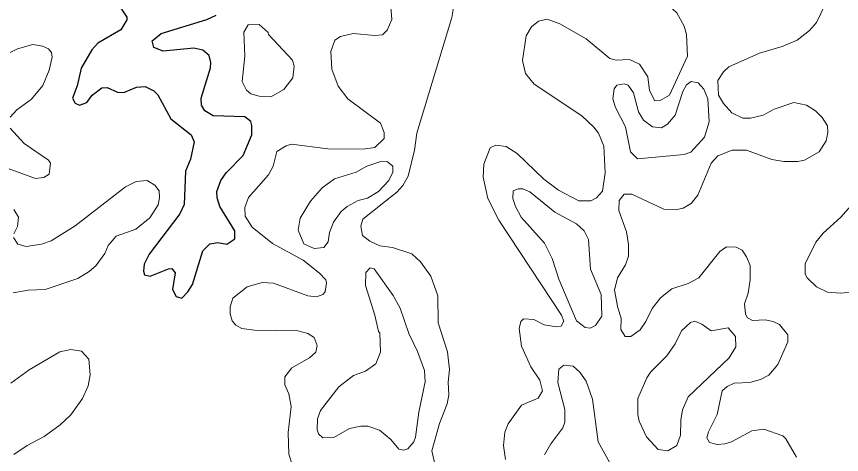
# Model space of a CAD drawing. Extents: x 763.2 to 816.8, y 7896.5 to 7952.7.
# Drawn here: x 801.261 to 805.023, y 7933.574 to 7935.574 of the extents above; entities that cross this region are included whole.
import ezdxf

# ---------------------------------------------------------------- set-up
doc = ezdxf.new("R2010")
doc.units = 0
doc.header["$LTSCALE"] = 0.064
doc.layers.add('1', color=7, linetype='Continuous', lineweight=25)
doc.layers.add('2', color=7, linetype='Continuous', lineweight=13)

msp = doc.modelspace()

# ---------------------------------------------------------------- linework, layer by layer
at = {"layer": '1'}
msp.add_lwpolyline([(801.7176, 7935.6395), (801.7639, 7935.5717), (801.7639, 7935.5585), (801.7368, 7935.5141), (801.6321, 7935.453), (801.6047, 7935.4224), (801.5562, 7935.3383), (801.5374, 7935.258), (801.5168, 7935.201), (801.5276, 7935.1789), (801.5484, 7935.1688), (801.5819, 7935.1818), (801.6058, 7935.2148), (801.6496, 7935.2484), (801.6745, 7935.2497), (801.7214, 7935.2281), (801.7507, 7935.2277), (801.8082, 7935.2518), (801.8474, 7935.2549), (801.8866, 7935.2352), (801.9056, 7935.216), (801.9652, 7935.1076), (802.0568, 7935.0339), (802.0714, 7935.0014), (802.0539, 7934.9227), (802.0309, 7934.8683), (802.0254, 7934.7157), (802.0056, 7934.6731), (801.8665, 7934.4896), (801.8436, 7934.4428), (801.8404, 7934.4115), (801.8451, 7934.3947), (801.8709, 7934.3879), (801.9536, 7934.4219), (801.9697, 7934.4233), (801.9843, 7934.4031), (801.9722, 7934.328), (801.9883, 7934.296), (802.0143, 7934.288), (802.0426, 7934.3162), (802.0632, 7934.3509), (802.1103, 7934.5047), (802.1428, 7934.5354), (802.1786, 7934.5419), (802.2207, 7934.5342), (802.2571, 7934.5583), (802.2571, 7934.5953), (802.1883, 7934.7073), (802.1753, 7934.7467), (802.1752, 7934.7744), (802.1923, 7934.8255), (802.2168, 7934.8602), (802.294, 7934.939), (802.3344, 7935.0345), (802.3348, 7935.0772), (802.3291, 7935.0948), (802.3018, 7935.1154), (802.158, 7935.1207), (802.1203, 7935.1435), (802.1052, 7935.1694), (802.1032, 7935.202), (802.1453, 7935.3392), (802.1473, 7935.3641), (802.139, 7935.3966), (802.1105, 7935.4199), (802.0702, 7935.4295), (801.9299, 7935.4152), (801.8869, 7935.4328), (801.8802, 7935.463), (801.9199, 7935.4972), (802.1294, 7935.5612), (802.1714, 7935.5805)], dxfattribs=at)
at = {"layer": '2'}
for points in [[(803.0859, 7935.0418), (803.2467, 7935.5704), (803.2698, 7935.7084), (803.27, 7935.7697), (803.2797, 7935.8478), (803.2765, 7936.0114)], [(803.9, 7935.7429), (804.0766, 7935.7037), (804.1725, 7935.6685), (804.2165, 7935.6433), (804.2728, 7935.5917), (804.3058, 7935.5302)], [(802.964, 7935.6736), (802.9723, 7935.5603), (802.9515, 7935.5126), (802.93, 7935.4905), (802.8946, 7935.4873), (802.7966, 7935.4969), (802.7388, 7935.4827), (802.7123, 7935.4661), (802.695, 7935.4139), (802.6983, 7935.3337), (802.7276, 7935.2556), (802.7713, 7935.1976), (802.9211, 7935.0876), (802.9378, 7935.0451), (802.9369, 7935.0171), (802.895, 7934.9759), (802.8408, 7934.9679), (802.6802, 7934.9696), (802.5147, 7934.9908), (802.4909, 7934.9842), (802.4481, 7934.9572), (802.4315, 7934.8907), (802.4104, 7934.8513), (802.3192, 7934.7471), (802.3021, 7934.7023), (802.3039, 7934.6632), (802.335, 7934.6129), (802.4279, 7934.5376), (802.5687, 7934.4613), (802.6426, 7934.402), (802.6711, 7934.3717), (802.6749, 7934.3573), (802.6682, 7934.3173), (802.6574, 7934.305), (802.6283, 7934.2942), (802.5895, 7934.2991), (802.4325, 7934.3563), (802.3815, 7934.3597), (802.3135, 7934.3399), (802.2479, 7934.2874), (802.2346, 7934.249), (802.2346, 7934.2164), (802.2449, 7934.1843), (802.261, 7934.1648), (802.2886, 7934.1492), (802.3464, 7934.1413), (802.5435, 7934.1395), (802.5901, 7934.126), (802.6185, 7934.1084), (802.6321, 7934.0722), (802.6253, 7934.0412), (802.5971, 7934.016), (802.5165, 7933.9696), (802.4846, 7933.9284), (802.4845, 7933.8916), (802.5028, 7933.8506), (802.5139, 7933.7935), (802.4992, 7933.6745), (802.5026, 7933.5752), (802.5189, 7933.5239)], [(804.0522, 7934.4804), (804.0521, 7934.533), (804.0422, 7934.5915), (804.0082, 7934.6887), (804.0097, 7934.7339), (804.0324, 7934.7635), (804.0671, 7934.7625), (804.2126, 7934.6952), (804.2658, 7934.6918), (804.3019, 7934.699), (804.3375, 7934.7209), (804.3676, 7934.7585), (804.4286, 7934.9038), (804.4593, 7934.9377), (804.5255, 7934.9644), (804.5906, 7934.9645), (804.7062, 7934.922), (804.7604, 7934.9123), (804.8246, 7934.912), (804.8552, 7934.9184), (804.9214, 7934.9564), (804.9532, 7935.007), (804.9609, 7935.0445), (804.9593, 7935.0751), (804.9351, 7935.1136), (804.9051, 7935.1437), (804.864, 7935.1699), (804.8057, 7935.1813), (804.7167, 7935.1504), (804.6662, 7935.1239), (804.6091, 7935.1096), (804.5728, 7935.1096), (804.524, 7935.1339), (804.4846, 7935.1771), (804.4618, 7935.2151), (804.4587, 7935.2814), (804.4846, 7935.321), (804.5099, 7935.3443), (804.6498, 7935.4063), (804.7533, 7935.438), (804.8219, 7935.4663), (804.8772, 7935.5103), (804.9098, 7935.5464), (804.9492, 7935.6296)], [(804.3058, 7935.5302), (804.3168, 7935.4914), (804.3214, 7935.3931), (804.2388, 7935.2144), (804.1969, 7935.19), (804.1719, 7935.1886), (804.1474, 7935.2364), (804.1407, 7935.298), (804.1021, 7935.3563), (804.0562, 7935.3784), (803.9964, 7935.3755), (803.9661, 7935.3825), (803.8589, 7935.472), (803.7386, 7935.5404), (803.6803, 7935.5627), (803.6408, 7935.5525), (803.6095, 7935.5277), (803.585, 7935.4865), (803.5692, 7935.3729), (803.5824, 7935.3136), (803.6218, 7935.2659), (803.8385, 7935.1207), (803.8946, 7935.0696), (803.9157, 7935.041), (803.9397, 7934.9817), (803.9452, 7934.8604), (803.9337, 7934.7763), (803.9064, 7934.7466), (803.8806, 7934.7328), (803.8256, 7934.7325), (803.7322, 7934.7812), (803.666, 7934.8321), (803.5439, 7934.9484), (803.494, 7934.9806), (803.4475, 7934.9873), (803.4217, 7934.9745), (803.3915, 7934.8998), (803.3884, 7934.8407), (803.4111, 7934.7434), (803.4609, 7934.6435), (803.7464, 7934.2103), (803.7563, 7934.1828), (803.7453, 7934.1601), (803.725, 7934.1577), (803.6666, 7934.1669), (803.6199, 7934.1904), (803.5732, 7934.1936), (803.5609, 7934.1809), (803.5528, 7934.1488), (803.5635, 7934.0688), (803.6065, 7933.9743), (803.6481, 7933.9138), (803.6594, 7933.8647), (803.6403, 7933.8317), (803.5647, 7933.7993), (803.5034, 7933.7139), (803.4877, 7933.6768), (803.4821, 7933.616), (803.4906, 7933.5517)], [(801.2322, 7935.115), (801.2616, 7935.1484), (801.3285, 7935.1962), (801.3815, 7935.2588), (801.4097, 7935.3285), (801.4228, 7935.3891), (801.4201, 7935.4105), (801.4061, 7935.4262), (801.38, 7935.4394), (801.3347, 7935.446), (801.2656, 7935.4266), (801.232, 7935.4099)], [(801.223, 7934.8795), (801.3478, 7934.8348), (801.3859, 7934.8395), (801.4104, 7934.8549), (801.4161, 7934.9042), (801.4069, 7934.9188), (801.2963, 7934.9941), (801.2322, 7935.0639)], [(803.1712, 7933.5174), (803.1552, 7933.5912), (803.1906, 7933.7158), (803.2255, 7933.806), (803.2321, 7933.8461), (803.2289, 7933.9052), (803.2354, 7933.963), (803.227, 7934.0433), (803.1836, 7934.1757), (803.1827, 7934.2983), (803.1511, 7934.3883), (803.1034, 7934.454), (803.0633, 7934.4907), (802.9758, 7934.5188), (802.9181, 7934.5268), (802.872, 7934.5476), (802.8395, 7934.5743), (802.8315, 7934.6164), (802.8398, 7934.6492), (802.9949, 7934.7717), (803.0225, 7934.8024), (803.0466, 7934.8453), (803.0763, 7934.9643), (803.0859, 7935.0418)], [(801.2459, 7934.3122), (801.3142, 7934.3251), (801.3919, 7934.3271), (801.5399, 7934.3782), (801.5924, 7934.4099), (801.6222, 7934.436), (801.6639, 7934.4915), (801.6787, 7934.5287), (801.7157, 7934.5706), (801.8045, 7934.6035), (801.8692, 7934.6552), (801.9063, 7934.7145), (801.9135, 7934.7458), (801.911, 7934.7778), (801.891, 7934.8034), (801.856, 7934.8246), (801.8069, 7934.8201), (801.7581, 7934.7969), (801.5279, 7934.6185), (801.4194, 7934.5505), (801.3749, 7934.5345), (801.3053, 7934.5243), (801.2663, 7934.5346), (801.2474, 7934.5646)], [(805.0783, 7934.7235), (805.0206, 7934.6577), (804.9396, 7934.5849), (804.906, 7934.5435), (804.8577, 7934.4443), (804.8575, 7934.397), (804.8662, 7934.3805), (804.9087, 7934.3394), (804.9598, 7934.3159), (805.0196, 7934.3104), (805.0866, 7934.3174)], [(801.2488, 7934.5812), (801.265, 7934.6153), (801.2699, 7934.6572), (801.2483, 7934.6932)], [(804.8183, 7933.5621), (804.7698, 7933.6454), (804.7554, 7933.6595), (804.6685, 7933.6893), (804.6144, 7933.6826), (804.5216, 7933.6315), (804.4907, 7933.6221), (804.4559, 7933.6204), (804.4214, 7933.6291), (804.4094, 7933.6497), (804.4169, 7933.6772), (804.4565, 7933.7566), (804.4799, 7933.8648), (804.5026, 7933.8849), (804.5341, 7933.9006), (804.6059, 7933.9033), (804.6543, 7933.9164), (804.6922, 7933.937), (804.7328, 7933.9853), (804.7785, 7934.0887), (804.7782, 7934.1202), (804.741, 7934.1671), (804.7122, 7934.1808), (804.6748, 7934.1886), (804.6178, 7934.1858), (804.5946, 7934.1976), (804.5853, 7934.2157), (804.5815, 7934.2623), (804.5975, 7934.3107), (804.6076, 7934.372), (804.6065, 7934.4366), (804.5909, 7934.4771), (804.5699, 7934.5074), (804.5438, 7934.5216), (804.4995, 7934.5222), (804.4689, 7934.5016), (804.3726, 7934.3813), (804.3237, 7934.3543), (804.2494, 7934.3301), (804.1985, 7934.2889), (804.1599, 7934.241), (804.1313, 7934.1813), (804.1048, 7934.143), (804.0628, 7934.1137), (804.0365, 7934.1135), (804.0163, 7934.1446), (804.0191, 7934.1964)], [(804.0191, 7934.1964), (804.003, 7934.2432), (803.9882, 7934.3253), (804.0011, 7934.3804), (804.0386, 7934.4398), (804.0522, 7934.4804)], [(801.249, 7933.5742), (801.3087, 7933.6149), (801.3871, 7933.6568), (801.4593, 7933.7094), (801.5081, 7933.7551), (801.5625, 7933.8298), (801.5869, 7933.8882), (801.597, 7933.9381), (801.5914, 7934.0102), (801.5572, 7934.0459), (801.5088, 7934.0541), (801.4589, 7934.0426), (801.3191, 7933.9602), (801.2342, 7933.8992)], [(803.6691, 7933.572), (803.6979, 7933.623), (803.7523, 7933.6957), (803.7614, 7933.722), (803.7611, 7933.7803), (803.7301, 7933.903), (803.7347, 7933.9637), (803.7574, 7933.9816), (803.7997, 7933.9772), (803.8297, 7933.9494), (803.8595, 7933.9084), (803.8881, 7933.8275), (803.9142, 7933.6318), (803.9668, 7933.5364)]]:
    msp.add_lwpolyline(points, dxfattribs=at)
for points in [[(802.4097, 7935.4926), (802.408, 7935.5007), (802.3668, 7935.5373), (802.317, 7935.5362), (802.2973, 7935.5029), (802.3019, 7935.3935), (802.2905, 7935.2767), (802.3102, 7935.238), (802.3299, 7935.2212), (802.3668, 7935.211), (802.4205, 7935.2079), (802.4794, 7935.2409), (802.5204, 7935.2939), (802.5271, 7935.3468), (802.5199, 7935.3742)], [(804.3988, 7935.0237), (804.4203, 7935.0937), (804.4133, 7935.1978), (804.3956, 7935.2423), (804.3702, 7935.2709), (804.3372, 7935.2767), (804.3169, 7935.262), (804.3002, 7935.2318), (804.2642, 7935.1241), (804.2304, 7935.0819), (804.2019, 7935.0665), (804.1608, 7935.0699), (804.1204, 7935.1009), (804.0978, 7935.1385), (804.075, 7935.2259), (804.0501, 7935.26), (804.0328, 7935.267), (803.9985, 7935.2602), (803.9871, 7935.2442), (803.9802, 7935.199), (803.9921, 7935.1588), (804.0388, 7935.0697), (804.0617, 7934.9563), (804.0925, 7934.9237), (804.3063, 7934.9444), (804.3369, 7934.9544)], [(802.7413, 7934.6833), (802.7688, 7934.7064), (802.8193, 7934.7341), (802.8617, 7934.7442), (802.9121, 7934.7745), (802.9589, 7934.8256), (802.9771, 7934.8637), (802.9771, 7934.8903), (802.9535, 7934.9102), (802.9227, 7934.9117), (802.8585, 7934.8903), (802.8104, 7934.863), (802.7118, 7934.8333), (802.6546, 7934.7912), (802.6019, 7934.7316), (802.5546, 7934.6527), (802.5452, 7934.5991), (802.5716, 7934.5359), (802.6187, 7934.5144), (802.663, 7934.5195), (802.6815, 7934.5448), (802.6882, 7934.5882), (802.7061, 7934.6346)], [(803.5629, 7934.6583), (803.5364, 7934.7067), (803.5248, 7934.7427), (803.5265, 7934.7781), (803.55, 7934.787), (803.5697, 7934.7868), (803.6013, 7934.7742), (803.7164, 7934.6807), (803.8149, 7934.628), (803.8492, 7934.5953), (803.8695, 7934.5558), (803.8784, 7934.4203), (803.9271, 7934.3055), (803.9306, 7934.2064), (803.9008, 7934.1629), (803.8771, 7934.1511), (803.8545, 7934.1545), (803.815, 7934.1851), (803.7343, 7934.3755), (803.7041, 7934.4693), (803.6692, 7934.5389)], [(802.8954, 7934.2106), (802.8532, 7934.3459), (802.854, 7934.4046), (802.8742, 7934.4272), (802.8924, 7934.4217), (802.979, 7934.3006), (803.0104, 7934.2425), (803.0505, 7934.126), (803.09, 7934.0438), (803.1219, 7933.9571), (803.1253, 7933.9058), (803.0961, 7933.7676), (803.0812, 7933.6529), (803.073, 7933.6325), (803.0452, 7933.5997), (803.0279, 7933.5943), (803.0041, 7933.5991), (802.9679, 7933.6426), (802.917, 7933.6855), (802.863, 7933.7038), (802.8317, 7933.7042), (802.7802, 7933.6924), (802.7082, 7933.6517), (802.658, 7933.6503), (802.6382, 7933.6685), (802.6325, 7933.687), (802.6341, 7933.7376), (802.648, 7933.7751), (802.7314, 7933.8836), (802.797, 7933.9349), (802.8531, 7933.9542), (802.9002, 7933.9888), (802.9212, 7934.042), (802.9182, 7934.1303), (802.9118, 7934.1352)], [(804.5106, 7934.015), (804.5408, 7934.0664), (804.5395, 7934.1126), (804.5059, 7934.1522), (804.4296, 7934.1396), (804.3867, 7934.1694), (804.3547, 7934.1823), (804.3343, 7934.1768), (804.2931, 7934.1389), (804.2651, 7934.0798), (804.2274, 7934.0243), (804.1544, 7933.951), (804.1359, 7933.9235), (804.0953, 7933.8296), (804.095, 7933.7566), (804.1013, 7933.7265), (804.1348, 7933.6542), (804.1874, 7933.5975), (804.2319, 7933.591), (804.2723, 7933.6156), (804.2885, 7933.663), (804.2903, 7933.7311), (804.2984, 7933.7781), (804.3245, 7933.8376)]]:
    msp.add_lwpolyline(points, close=True, dxfattribs=at)

doc.saveas('drawing.dxf')
